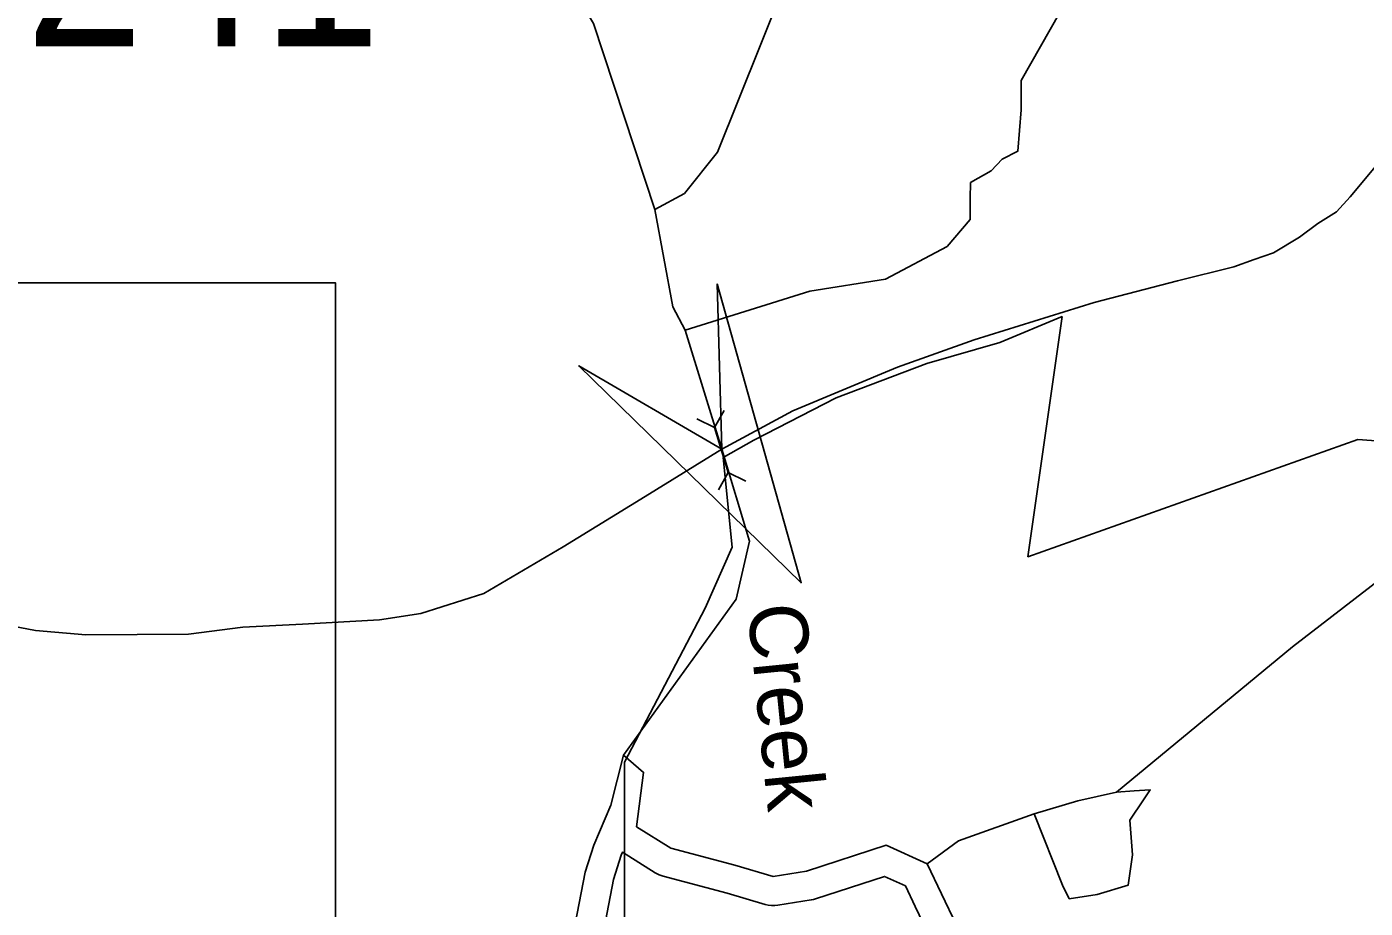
# Model space of a CAD drawing. Extents: x 1473865 to 1648260, y 639067 to 773536.
# Drawn here: x 1509749 to 1513196, y 654411 to 656681 of the extents above; entities that cross this region are included whole.
import ezdxf

# ---------------------------------------------------------------- set-up
doc = ezdxf.new("R2010")
doc.units = 0
for name, color, linetype in [('Exist Boundary Political City Limit New', 7, 'Continuous'), ('Exist Hydrographic Buffer Line', 7, 'Continuous'), ('Exist Hydrographic Creek Single Shore', 7, 'Continuous'), ('Exist Hydrographic Creek Single Shore Label', 7, 'Continuous'), ('Exist Hydrographic Lake Shore', 7, 'Continuous'), ('Exist Hydrographic Misc Water Feature', 7, 'Continuous'), ('Exist Road Secondary Structure Culvert Attributed CELL', 7, 'Continuous'), ('Exist Road Secondary Structure Culvert CELL', 7, 'Continuous'), ('Exist Road Secondary Structure Culvert Number Label', 7, 'Continuous'), ('Exist Road Secondary Type 51 Attributed', 7, 'Continuous'), ('Map Preparation Boundary City Limit Buffer Line', 7, 'Continuous'), ('Map Preparation Inset Cut Line', 7, 'Continuous')]:
    doc.layers.add(name, color=color, linetype=linetype)

msp = doc.modelspace()

# ---------------------------------------------------------------- linework, layer by layer
at = {"layer": 'Exist Boundary Political City Limit New'}
for points in [[(1512416.1, 655935.4), (1512254.9, 655868.1), (1512067.4, 655814.4), (1511833.6, 655725.6), (1511622, 655616.6), (1511542.9, 655571.8), (1511565.9, 655340.8), (1511496.4, 655184.2), (1511288.6, 654787.8), (1511288.6, 653975.9), (1511288.6, 653390.8), (1511316.4, 652455.2), (1511257.1, 651685.1), (1511184.6, 651365), (1511072.5, 650724.8), (1510986.6, 650084.6), (1510894.9, 649175.1), (1510802.6, 648803.8)], [(1513668.8, 655582.5), (1513177.1, 655618.4), (1512327.4, 655316.3), (1512416.1, 655935.4)]]:
    msp.add_lwpolyline(points, dxfattribs=at)
at = {"layer": 'Exist Hydrographic Buffer Line'}
msp.add_lwpolyline([(1512069.3, 654349.6), (1512037.2, 654415.5), (1512037.1, 654415.8), (1512037, 654416.1), (1512011.9, 654468.7), (1511958.1, 654493.2), (1511780.8, 654435.5), (1511775.3, 654434), (1511769.6, 654432.8), (1511683.8, 654418.9), (1511675.4, 654418), (1511667, 654418.1), (1511658.7, 654419.1), (1511650.5, 654421), (1511552.8, 654449.8), (1511388.4, 654493.7), (1511377.9, 654497.4), (1511368, 654502.6), (1511283.3, 654555.6), (1511279.8, 654547.6), (1511260.7, 654485.7), (1511211.1, 654230.7)], dxfattribs=at)
at = {"layer": 'Exist Hydrographic Creek Single Shore'}
for points in [[(1511366.8, 656210.5), (1511208.8, 656689.7), (1511029.8, 656992), (1510711.8, 657389), (1510500.8, 657718.2)], [(1511444.9, 655900.4), (1511766.1, 656000.6), (1511960.6, 656031.7), (1512119.7, 656115.6), (1512178.8, 656185.4), (1512178.8, 656239.2), (1512179.8, 656280), (1512232.5, 656310.1), (1512261.5, 656340.2), (1512301.3, 656360.6), (1512309.9, 656467), (1512309.9, 656543.3), (1512409.8, 656718), (1512631.8, 657074.6), (1512821.9, 657445), (1513059.8, 657683.1)], [(1512067.9, 654525.7), (1512148.8, 654584.6), (1512343.8, 654654.4), (1512455.8, 654687.5), (1512555.6, 654710.1), (1513008.5, 655084.6), (1513473.8, 655442.9), (1513672.6, 655553.4), (1513774.6, 655657.7), (1513822.3, 655761.2), (1513811.4, 655817.7), (1513768, 655867.7), (1513863.9, 655943.6), (1514064.8, 656015), (1514816.8, 656095.1), (1515287.8, 656328.5), (1515473.8, 656518.3)], [(1511444.9, 655900.4), (1511412.9, 655960.1), (1511366.8, 656210.5)], [(1511286.5, 654805.2), (1511575.9, 655207.4), (1511610.2, 655356.2), (1511539.4, 655593.2), (1511444.9, 655900.4)]]:
    msp.add_lwpolyline(points, dxfattribs=at)
at = {"layer": 'Exist Hydrographic Lake Shore'}
for points in [[(1511136.9, 654242.1), (1511187.8, 654504), (1511209.3, 654573.5), (1511253.4, 654676.5), (1511286.5, 654805.2), (1511338, 654761.1), (1511319.6, 654621.3), (1511407.8, 654566.2), (1511573.1, 654522.1)], [(1512067.9, 654525.7), (1511962.6, 654573.5), (1511757.6, 654506.9), (1511671.8, 654492.9), (1511573.1, 654522.1)], [(1512568.7, 652607.1), (1512386.1, 652783.2), (1512285.5, 652826.7), (1511916.9, 652847.2), (1511794.8, 652945.7), (1511724.9, 653055.4), (1511708.9, 653156.8), (1511751.6, 653274.2), (1511781.7, 653402.9), (1511866.2, 653568.8), (1511961.2, 653818.6), (1511941.6, 653876.4), (1512004.9, 653924.7), (1512056.2, 653945.8), (1512071.3, 653957.9), (1512092.4, 654042.3), (1512148.8, 654216.3), (1512143.7, 654368.1), (1512104.7, 654448.3), (1512067.9, 654525.7)]]:
    msp.add_lwpolyline(points, dxfattribs=at)
at = {"layer": 'Exist Hydrographic Misc Water Feature'}
for points in [[(1511366.8, 656210.5), (1511442.8, 656251.7), (1511527.8, 656358.3), (1511693.8, 656771.9), (1511740.8, 657079.5), (1511932.9, 657610.6), (1512094.9, 658283.5)], [(1512343.8, 654654.4), (1512416.7, 654470.7), (1512434.1, 654435.9), (1512505.7, 654446.8), (1512586, 654470.7), (1512596.9, 654548.9), (1512590.4, 654637.9), (1512625.1, 654690.1), (1512642.5, 654716.1), (1512601.2, 654714), (1512555.6, 654710.1)]]:
    msp.add_lwpolyline(points, dxfattribs=at)
at = {"layer": 'Exist Road Secondary Structure Culvert Attributed CELL'}
msp.add_lwpolyline([(1511526.9, 656019.4), (1511743.8, 655249.4), (1511171, 655807.8), (1511539.4, 655593.2)], close=True, dxfattribs=at)
at = {"layer": 'Exist Road Secondary Structure Culvert CELL'}
for p, q in [((1511474.8, 655671.4), (1511520.3, 655648.9)), ((1511545.3, 655693.1), (1511520.3, 655648.9)), ((1511520.3, 655648.9), (1511555.7, 655533.3)), ((1511530.7, 655489.1), (1511555.7, 655533.3)), ((1511601.2, 655510.7), (1511555.7, 655533.3))]:
    msp.add_line(p, q, dxfattribs=at)
at = {"layer": 'Exist Road Secondary Type 51 Attributed'}
msp.add_lwpolyline([(1513544.7, 656706.7), (1513157.8, 656243.5), (1513122.4, 656204.8), (1513074, 656174.7), (1513026.7, 656139.2), (1512960.2, 656099.5), (1512910.2, 656081.8), (1512857.6, 656063.1), (1512712.9, 656027.4), (1512498, 655971.6), (1512188.9, 655875.5), (1511991.8, 655804.6), (1511722, 655692.2), (1511539.4, 655593.2), (1511341.6, 655471.4), (1511130.8, 655341.9), (1510926.7, 655221.4), (1510764, 655170), (1510657.8, 655153.8), (1510459.5, 655143), (1510305.5, 655135.3), (1510166, 655117.3), (1509901.6, 655115.8), (1509771.7, 655126.8), (1508811.6, 655310.6)], dxfattribs=at)
at = {"layer": 'Map Preparation Boundary City Limit Buffer Line'}
for points in [[(1512416.1, 655935.4), (1512254.9, 655868.1), (1512067.4, 655814.4), (1511833.6, 655725.6), (1511622, 655616.6), (1511542.9, 655571.8), (1511565.9, 655340.8), (1511496.4, 655184.2), (1511288.6, 654787.8), (1511288.6, 653975.9), (1511288.6, 653390.8), (1511316.4, 652455.2), (1511257.1, 651685.1), (1511184.6, 651365), (1511072.5, 650724.8), (1510986.6, 650084.6), (1510894.9, 649175.1), (1510802.6, 648803.8)], [(1513668.8, 655582.5), (1513177.1, 655618.4), (1512327.4, 655316.3), (1512416.1, 655935.4)]]:
    msp.add_lwpolyline(points, dxfattribs=at)
at = {"layer": 'Map Preparation Inset Cut Line'}
msp.add_lwpolyline([(1500603.9, 656021.6), (1510544.7, 656021.6), (1510544.7, 642848.3), (1500603.9, 642848.3)], close=True, dxfattribs=at)

# ---------------------------------------------------------------- texts
at = {"layer": 'Exist Hydrographic Creek Single Shore Label'}
msp.add_text('Creek', height=150, rotation=275.7185, dxfattribs=at).set_placement((1511604.8, 655189.5))
at = {"layer": 'Exist Road Secondary Structure Culvert Number Label'}
msp.add_text('C241', height=410.1, dxfattribs=at).set_placement((1509349.8, 656631.3))

doc.saveas('drawing.dxf')
